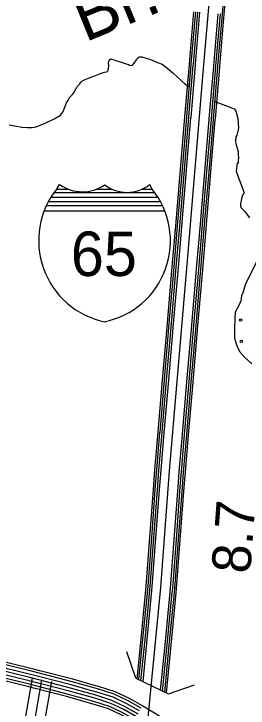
# Model space of a CAD drawing. Extents: x 1551132 to 1791609, y 378168 to 563823.
# Drawn here: x 1698841 to 1701069, y 458529 to 465121 of the extents above; entities that cross this region are included whole.
import ezdxf

# ---------------------------------------------------------------- set-up
doc = ezdxf.new("R2010")
doc.units = 0
for name, color, linetype in [('DESIGN - DRAINAGE - Bridges and Cross Drains Size Text', 7, 'Continuous'), ('DESIGN - SCRATCH - User 1', 7, 'Continuous'), ('DESIGN - TRAFFIC CONTROL PERMANENT - Pavement Marking Text', 7, 'Continuous'), ('DESIGN - TRAFFIC CONTROL PERMANENT - Signalization', 7, 'Continuous'), ('DESIGN - TRANSPORTATION - Edge of Traveled Way', 7, 'Continuous'), ('DESIGN - TRANSPORTATION - Text', 7, 'Continuous'), ('SURVEY - CENTERLINE - Preliminary', 7, 'Continuous'), ('SURVEY - CONTOURS - Index with Text', 7, 'Continuous'), ('SURVEY - DRAINAGE - Bridge Hydraulic Data with Text', 7, 'Continuous'), ('SURVEY - DRAINAGE - Storm Sewer', 7, 'Continuous'), ('SURVEY - PROPERTY - Owners', 7, 'Continuous')]:
    doc.layers.add(name, color=color, linetype=linetype)

msp = doc.modelspace()

# ---------------------------------------------------------------- linework, layer by layer
at = {"layer": 'DESIGN - SCRATCH - User 1'}
msp.add_lwpolyline([(1701149.628, 462762.757), (1701044.263, 462556.418), (1701019.231, 462472.624), (1701006.881, 462444.748), (1701000.273, 462394.755), (1700979.731, 462350.962), (1700944.966, 462289.328), (1700942.232, 462229.276), (1700941.049, 462133.148), (1700939.949, 462043.029), (1700959.165, 461978.678), (1700988.406, 461916.21), (1701037.688, 461857.475), (1701104.953, 461796.498)], dxfattribs=at)
at = {"layer": 'DESIGN - TRAFFIC CONTROL PERMANENT - Pavement Marking Text'}
for centre in [(1700997.914, 462213.298), (1700997.914, 462213.298), (1701005.381, 462011.688), (1701005.381, 462011.688)]:
    msp.add_circle(centre, 10.56, dxfattribs=at)
at = {"layer": 'DESIGN - TRANSPORTATION - Edge of Traveled Way'}
msp.add_lwpolyline([(1701163.136, 462789.207), (1701044.263, 462556.418), (1701019.231, 462472.624), (1701006.881, 462444.748), (1701000.273, 462394.755), (1700979.731, 462350.962), (1700944.966, 462289.328), (1700942.232, 462229.276), (1700941.049, 462133.148), (1700939.949, 462043.029), (1700959.165, 461978.678), (1700988.406, 461916.21), (1701037.688, 461857.475), (1701104.953, 461796.498)], dxfattribs=at)
at = {"layer": 'DESIGN - TRANSPORTATION - Text'}
for points in [[(1698796.6, 464066.698), (1698848.557, 464058.189), (1698916.481, 464045.514), (1698970.488, 464042.997), (1699014.495, 464040.572), (1699054.577, 464048.197), (1699138.925, 464083.448), (1699223.324, 464124.7), (1699285.647, 464158.15), (1699305.897, 464186.001), (1699322.246, 464225.902), (1699338.638, 464269.812), (1699356.92, 464301.688), (1699373.17, 464329.572), (1699397.403, 464355.381), (1699417.636, 464381.223), (1699438.01, 464423.091), (1699468.318, 464456.85), (1699478.459, 464472.775), (1699486.542, 464482.717), (1699526.717, 464500.359), (1699603.015, 464529.669), (1699665.263, 464555.111), (1699703.387, 464566.77), (1699725.429, 464570.561), (1699737.553, 464584.462), (1699743.92, 464626.463), (1699742.178, 464656.53), (1699748.403, 464682.506), (1699764.511, 464694.373), (1699800.427, 464682.006), (1699860.3, 464663.406), (1699910.166, 464644.905), (1699930.14, 464640.705), (1699942.09, 464634.58), (1699958.065, 464630.421), (1699970.106, 464634.313), (1699986.281, 464654.189), (1700006.555, 464684.039), (1700014.68, 464697.982), (1700028.788, 464709.865), (1700038.805, 464711.774), (1700058.821, 464711.582), (1700140.644, 464686.765), (1700208.451, 464660.072), (1700252.316, 464641.63), (1700278.191, 464625.355), (1700351.672, 464560.553), (1700435.054, 464483.643)], [(1700435.054, 464483.643), (1700466.844, 464457.3), (1700498.702, 464438.967), (1700508.077, 464425.15)], [(1700747.329, 464292.588), (1700921.859, 464224.411), (1700935.808, 464218.269), (1700947.675, 464202.136), (1700955.541, 464186.035), (1700971.049, 464127.8), (1700974.641, 464079.691), (1700978.274, 464037.598), (1700971.999, 464005.606), (1700961.683, 463969.655), (1700953.541, 463953.704), (1700953.349, 463931.679), (1700947.266, 463921.72), (1700956.891, 463877.561), (1700974.341, 463813.301), (1700976.099, 463785.242), (1700977.849, 463755.182), (1700973.599, 463727.182), (1700973.449, 463709.156), (1700961.307, 463693.247), (1700961.182, 463679.222), (1700958.941, 463651.205), (1700956.733, 463627.187), (1700978.19, 463562.886), (1701005.598, 463492.526), (1701021.223, 463448.308), (1701029.056, 463428.199), (1701026.922, 463412.198), (1701016.814, 463400.282), (1701006.515, 463366.322), (1701002.34, 463346.338), (1700996.115, 463320.354), (1700995.906, 463296.32), (1701003.756, 463278.22), (1701037.472, 463243.844), (1701080.996, 463185.343)]]:
    msp.add_lwpolyline(points, dxfattribs=at)
at = {"layer": 'SURVEY - CENTERLINE - Preliminary'}
for points in [[(1698983.172, 449194.818), (1699215.043, 451106.002), (1699553.978, 453833.64), (1699749.899, 455432.615), (1700063.134, 457886.037), (1700238.231, 459675.417), (1700321.071, 460780.438), (1700489.226, 462742.114), (1700648.965, 464635.739), (1700778.255, 466135.019), (1700835.087, 466870.955), (1700909.235, 467584.207), (1700976.926, 468254.925), (1701083.174, 469063.154), (1701154.356, 469485.24), (1701193.705, 469688.779), (1701241.437, 469893.192), (1701371.009, 470366.913), (1701681.611, 471506.268)], [(1700825.095, 465118.885), (1700868.052, 465617.048)], [(1700842.528, 465117.376), (1700885.485, 465615.539)], [(1700510.485, 464642.155), (1700510.943, 464647.547), (1700553.443, 465140.502)], [(1700527.918, 464640.68), (1700528.376, 464646.055), (1700570.884, 465139.002)], [(1700547.843, 464638.989), (1700548.301, 464644.355), (1700590.809, 465137.285)], [(1700568.059, 464637.272), (1700568.509, 464642.622), (1700611.016, 465135.543)], [(1700741.863, 464622.513), (1700742.305, 464627.755), (1700784.796, 465120.551)], [(1700762.146, 464621.663), (1700762.513, 464626.005), (1700805.087, 465119.718)], [(1700782.07, 464619.963), (1700782.437, 464624.297), (1700825.02, 465118.001)], [(1700799.503, 464618.48), (1700799.878, 464622.797), (1700842.453, 465116.493)], [(1700468.378, 464142.942), (1700510.402, 464641.189)], [(1700485.811, 464141.476), (1700527.835, 464639.722)], [(1700505.743, 464139.792), (1700547.768, 464638.039)], [(1700525.951, 464138.084), (1700567.975, 464636.33)], [(1700699.764, 464123.425), (1700741.788, 464621.672)], [(1700720.055, 464122.634), (1700762.079, 464620.88)], [(1700739.98, 464120.95), (1700782.004, 464619.196)], [(1700757.421, 464119.475), (1700799.445, 464617.721)], [(1700426.27, 463643.821), (1700468.303, 464142.067)], [(1700443.703, 463642.346), (1700485.736, 464140.592)], [(1700463.636, 463640.663), (1700505.668, 464138.909)], [(1700483.844, 463638.962), (1700525.876, 464137.209)], [(1700657.656, 463624.296), (1700699.689, 464122.542)], [(1700677.947, 463623.496), (1700719.98, 464121.733)], [(1700697.872, 463621.82), (1700739.905, 464120.058)], [(1700715.313, 463620.345), (1700757.346, 464118.583)], [(1700384.162, 463144.691), (1700426.195, 463642.938)], [(1700401.595, 463143.216), (1700443.628, 463641.463)], [(1700421.528, 463141.533), (1700463.561, 463639.779)], [(1700441.736, 463139.833), (1700483.769, 463638.079)], [(1700615.549, 463125.166), (1700657.581, 463623.412)], [(1700635.84, 463124.366), (1700677.872, 463622.604)], [(1700655.764, 463122.691), (1700697.797, 463620.929)], [(1700673.206, 463121.216), (1700715.238, 463619.454)], [(1700341.93, 462645.753), (1700351.196, 462753.856), (1700384.087, 463143.791)], [(1700359.363, 462644.262), (1700368.629, 462752.373), (1700401.52, 463142.325)], [(1700379.287, 462642.553), (1700388.562, 462750.673), (1700421.453, 463140.641)], [(1700399.495, 462640.82), (1700408.77, 462748.956), (1700441.661, 463138.933)], [(1700573.291, 462625.919), (1700582.574, 462734.172), (1700615.474, 463124.274)], [(1700593.574, 462625.094), (1700602.782, 462732.456), (1700635.765, 463123.482)], [(1700613.498, 462623.378), (1700622.707, 462730.764), (1700655.689, 463121.799)], [(1700630.94, 462621.886), (1700640.148, 462729.281), (1700673.131, 463120.324)], [(1700299.147, 462146.682), (1700341.855, 462644.87)], [(1700316.58, 462145.19), (1700359.288, 462643.378)], [(1700336.505, 462143.482), (1700379.212, 462641.67)], [(1700356.713, 462141.748), (1700399.42, 462639.936)], [(1700530.509, 462126.848), (1700573.216, 462625.036)], [(1700550.8, 462126.015), (1700593.499, 462624.203)], [(1700570.724, 462124.306), (1700613.423, 462622.494)], [(1700588.166, 462122.815), (1700630.865, 462621.003)], [(1700256.365, 461647.611), (1700299.072, 462145.79)], [(1700273.798, 461646.119), (1700316.505, 462144.298)], [(1700293.722, 461644.41), (1700336.43, 462142.59)], [(1700313.93, 461642.677), (1700356.638, 462140.857)], [(1700487.726, 461627.777), (1700530.434, 462125.956)], [(1700508.017, 461626.943), (1700550.716, 462125.131)], [(1700527.942, 461625.235), (1700570.641, 462123.423)], [(1700545.383, 461623.743), (1700588.082, 462121.931)], [(1700213.591, 461148.531), (1700256.29, 461646.719)], [(1700231.023, 461147.031), (1700273.723, 461645.219)], [(1700250.948, 461145.322), (1700293.647, 461643.51)], [(1700271.156, 461143.597), (1700313.855, 461641.785)], [(1700444.952, 461128.697), (1700487.651, 461626.885)], [(1700465.235, 461127.872), (1700507.942, 461626.052)], [(1700485.159, 461126.164), (1700527.867, 461624.343)], [(1700502.6, 461124.664), (1700545.308, 461622.843)], [(1700172.216, 460647.859), (1700182.983, 460791.538), (1700213.516, 461147.647)], [(1700189.666, 460646.551), (1700200.424, 460790.13), (1700230.948, 461146.156)], [(1700209.607, 460645.051), (1700220.365, 460788.53), (1700250.873, 461144.447)], [(1700229.832, 460643.534), (1700240.581, 460786.905), (1700271.081, 461142.714)], [(1700403.778, 460630.492), (1700414.452, 460772.938), (1700444.877, 461127.814)], [(1700424.069, 460629.884), (1700434.669, 460771.313), (1700465.16, 461126.98)], [(1700444.01, 460628.392), (1700454.61, 460769.704), (1700485.084, 461125.272)], [(1700461.459, 460627.084), (1700472.051, 460768.304), (1700502.525, 461123.78)], [(1700134.767, 460148.355), (1700172.15, 460646.968)], [(1700152.217, 460147.046), (1700189.599, 460645.659)], [(1700172.158, 460145.546), (1700209.54, 460644.159)], [(1700192.382, 460144.03), (1700229.765, 460642.643)], [(1700366.328, 460130.988), (1700403.711, 460629.601)], [(1700386.628, 460130.388), (1700424.002, 460629.001)], [(1700406.569, 460128.888), (1700443.943, 460627.501)], [(1700424.018, 460127.579), (1700461.393, 460626.192)], [(1700096.751, 459652.067), (1700100.209, 459687.351), (1700134.7, 460147.471)], [(1700114.167, 459650.358), (1700117.642, 459685.843), (1700152.15, 460146.163)], [(1700134.075, 459648.417), (1700137.567, 459684.118), (1700172.091, 460144.663)], [(1700154.258, 459646.433), (1700157.775, 459682.368), (1700192.316, 460143.146)], [(1700327.854, 459629.433), (1700331.57, 459667.351), (1700366.261, 460130.113)], [(1700348.137, 459628.375), (1700351.778, 459665.609), (1700386.561, 460129.488)], [(1700368.045, 459626.433), (1700371.703, 459663.884), (1700406.502, 460127.996)], [(1700385.461, 459624.725), (1700389.144, 459662.375), (1700423.952, 460126.688)], [(1700047.969, 459153.537), (1700096.668, 459651.175)], [(1700065.385, 459151.837), (1700114.084, 459649.475)], [(1700085.293, 459149.887), (1700133.992, 459647.525)], [(1700105.476, 459147.912), (1700154.175, 459645.55)], [(1700279.08, 459130.92), (1700327.779, 459628.558)], [(1700299.354, 459129.845), (1700348.045, 459627.483)], [(1700319.262, 459127.895), (1700367.953, 459625.533)], [(1700336.678, 459126.195), (1700385.369, 459623.833)], [(1700014.227, 458808.678), (1700047.885, 459152.645)], [(1700030.969, 458800.078), (1700065.301, 459150.945)], [(1700050.185, 458791.069), (1700085.209, 459148.995)], [(1700069.593, 458781.219), (1700105.392, 459147.02)], [(1700236.889, 458699.792), (1700278.996, 459130.028)], [(1700256.355, 458690.383), (1700299.271, 459128.962)], [(1700275.48, 458680.458), (1700319.179, 459127.012)], [(1700292.379, 458673.5), (1700336.595, 459125.311)]]:
    msp.add_lwpolyline(points, dxfattribs=at)
at = {"layer": 'SURVEY - CONTOURS - Index with Text'}
for points in [[(1699094.641, 458856.246), (1699007.568, 458878.529), (1698643.768, 458967.09), (1698608.669, 458975.79)], [(1699100.774, 458880.188), (1699013.559, 458902.505), (1698649.668, 458991.099), (1698614.61, 458999.782)], [(1699079.274, 458796.177), (1698992.551, 458818.37), (1698628.985, 458906.88), (1698593.761, 458915.605)], [(1699086.958, 458826.211), (1699000.06, 458848.445), (1698636.377, 458936.989), (1698601.211, 458945.698)], [(1700024.744, 458473.119), (1699901.13, 458542.021), (1699773.466, 458602.948), (1699619.72, 458652.024), (1699378.067, 458719.7), (1698992.551, 458818.37), (1698628.985, 458906.88)], [(1699063.908, 458736.109), (1698977.535, 458758.21), (1698614.202, 458846.67), (1698578.853, 458855.42)], [(1699071.591, 458766.143), (1698985.043, 458788.294), (1698621.594, 458876.771), (1698586.311, 458885.513)], [(1699579.238, 458727.742), (1699394.117, 458779.594), (1699094.632, 458856.246)], [(1699585.904, 458751.543), (1699400.509, 458803.469), (1699100.757, 458880.188)], [(1699057.533, 458711.2), (1698971.302, 458733.259), (1698608.069, 458821.694), (1698572.67, 458830.461)], [(1699554.163, 458638.19), (1699370.043, 458689.758), (1699071.575, 458766.143)], [(1699562.521, 458668.041), (1699378.067, 458719.7), (1699079.258, 458796.177)], [(1699570.88, 458697.892), (1699386.092, 458749.643), (1699086.941, 458826.211)], [(1699538.864, 458583.572), (1699355.36, 458634.965), (1699057.508, 458711.2)], [(1699545.805, 458608.339), (1699362.018, 458659.807), (1699063.883, 458736.109)], [(1700051.618, 458529.129), (1699929.604, 458597.131), (1699796.349, 458660.724), (1699637.511, 458711.425), (1699579.229, 458727.751)], [(1700063.651, 458550.721), (1699940.954, 458619.106), (1699805.474, 458683.758), (1699644.603, 458735.109), (1699585.888, 458751.551)], [(1700006.344, 458447.894), (1699886.897, 458514.462), (1699762.025, 458574.055), (1699610.82, 458622.323), (1699554.147, 458638.198)], [(1700021.436, 458474.969), (1699901.13, 458542.021), (1699773.466, 458602.948), (1699619.72, 458652.024), (1699562.505, 458668.049)], [(1700036.527, 458502.045), (1699915.363, 458569.58), (1699784.908, 458631.84), (1699628.62, 458681.725), (1699570.863, 458697.9)], [(1699978.736, 458398.351), (1699860.848, 458464.052), (1699741.092, 458521.204), (1699594.546, 458567.98), (1699538.847, 458583.58)], [(1699991.253, 458420.81), (1699872.656, 458486.911), (1699750.584, 458545.171), (1699601.929, 458592.622), (1699545.78, 458608.348)], [(1700481.55, 458259.481), (1700357.261, 458348.691), (1700209.381, 458461.727), (1700068.559, 458547.971), (1700063.726, 458550.68)]]:
    msp.add_lwpolyline(points, dxfattribs=at)
at = {"layer": 'SURVEY - DRAINAGE - Bridge Hydraulic Data with Text'}
for p, q in [((1699248.504, 463456.408), (1699355.114, 463456.411)), ((1699624.35, 463456.417), (1699771.618, 463456.42)), ((1700057.096, 463456.427), (1700156.93, 463456.429)), ((1699222.896, 463423.532), (1700180.739, 463423.555)), ((1699173.481, 463340.289), (1700228.875, 463340.313)), ((1699199.489, 463379.315), (1700205.465, 463379.338)), ((1699131.858, 463249.245), (1700269.186, 463249.272)), ((1699152.674, 463299.98), (1700249.693, 463300.005))]:
    msp.add_line(p, q, dxfattribs=at)
for points in [[(1699252.546, 463462.7), (1699275.162, 463501.593)], [(1700153.321, 463459.504), (1700133.52, 463500.296)]]:
    msp.add_lwpolyline(points, dxfattribs=at)
for centre, radius, start, end in [((1699863.828, 462967.541), 786.672, 140.9901333, 258.1780722), ((1699491.554, 463801.243), 369.633, 234.1647056, 305.1440722), ((1699548.264, 462964.393), 781.785, 281.2226111, 39.2925194), ((1699918.071, 463776.168), 350.019, 232.3625139, 307.9876583)]:
    msp.add_arc(centre, radius, start, end, dxfattribs=at)
at = {"layer": 'SURVEY - DRAINAGE - Storm Sewer'}
msp.add_line((1700002.164, 458814.205), (1700310.617, 458663.78), dxfattribs=at)
for points in [[(1700002.164, 458814.205), (1699916.192, 459063.844)], [(1700310.617, 458663.78), (1700560.264, 458749.744)]]:
    msp.add_lwpolyline(points, dxfattribs=at)
at = {"layer": 'SURVEY - PROPERTY - Owners'}
for points in [[(1699374.584, 457409.766), (1699380.192, 457454.426), (1699420.258, 457834.169), (1699436.449, 457963.664), (1699433.866, 457984.315), (1699429.024, 457995.982), (1699425.199, 458002.732), (1699422.249, 458005.415), (1699399.917, 458021.166), (1699328.252, 458058.967), (1699188.58, 458113.243), (1699059.375, 458168.019), (1699013.476, 458202.853), (1698976.81, 458240.413), (1698955.369, 458273.414), (1698942.052, 458306.381), (1698936.169, 458343.999), (1698938.003, 458378.466), (1698945.611, 458398.25), (1699018.601, 458813.419)], [(1699464.581, 457398.458), (1699470.306, 457444.009), (1699510.372, 457823.785), (1699527.864, 457963.672), (1699522.347, 458007.757), (1699510.664, 458035.908), (1699496.939, 458060.083), (1699479.131, 458076.292), (1699447.407, 458098.668), (1699365.959, 458141.627), (1699222.721, 458197.295), (1699105.199, 458247.121), (1699073.674, 458271.047), (1699047.983, 458297.356), (1699036.2, 458315.498), (1699030.059, 458330.698), (1699027.25, 458348.649), (1699027.817, 458359.308), (1699033.425, 458373.891), (1699107.94, 458797.711)], [(1699558.138, 457386.699), (1699563.979, 457433.184), (1699604.045, 457812.985), (1699622.886, 457963.681), (1699614.32, 458032.124), (1699595.529, 458077.417), (1699571.521, 458119.702), (1699538.263, 458149.969), (1699496.781, 458179.236), (1699405.158, 458227.554), (1699258.212, 458284.664), (1699152.831, 458329.349), (1699136.248, 458341.932), (1699125.481, 458352.957), (1699200.805, 458781.385)]]:
    msp.add_lwpolyline(points, dxfattribs=at)

# ---------------------------------------------------------------- texts
at = {"layer": 'DESIGN - DRAINAGE - Bridges and Cross Drains Size Text'}
msp.add_text('Br.', height=474.9924, rotation=22.2309194, dxfattribs=at).set_placement((1699516.292, 464848.21))
at = {"layer": 'DESIGN - TRAFFIC CONTROL PERMANENT - Signalization'}
msp.add_text('8.7', height=370.0096, rotation=85.7133194, dxfattribs=at).set_placement((1701088.363, 459799.639))
at = {"layer": 'SURVEY - DRAINAGE - Bridge Hydraulic Data with Text'}
msp.add_text('65', height=422.4042, rotation=0.0013306, dxfattribs=at).set_placement((1699382.941, 462631.487))

doc.saveas('drawing.dxf')
